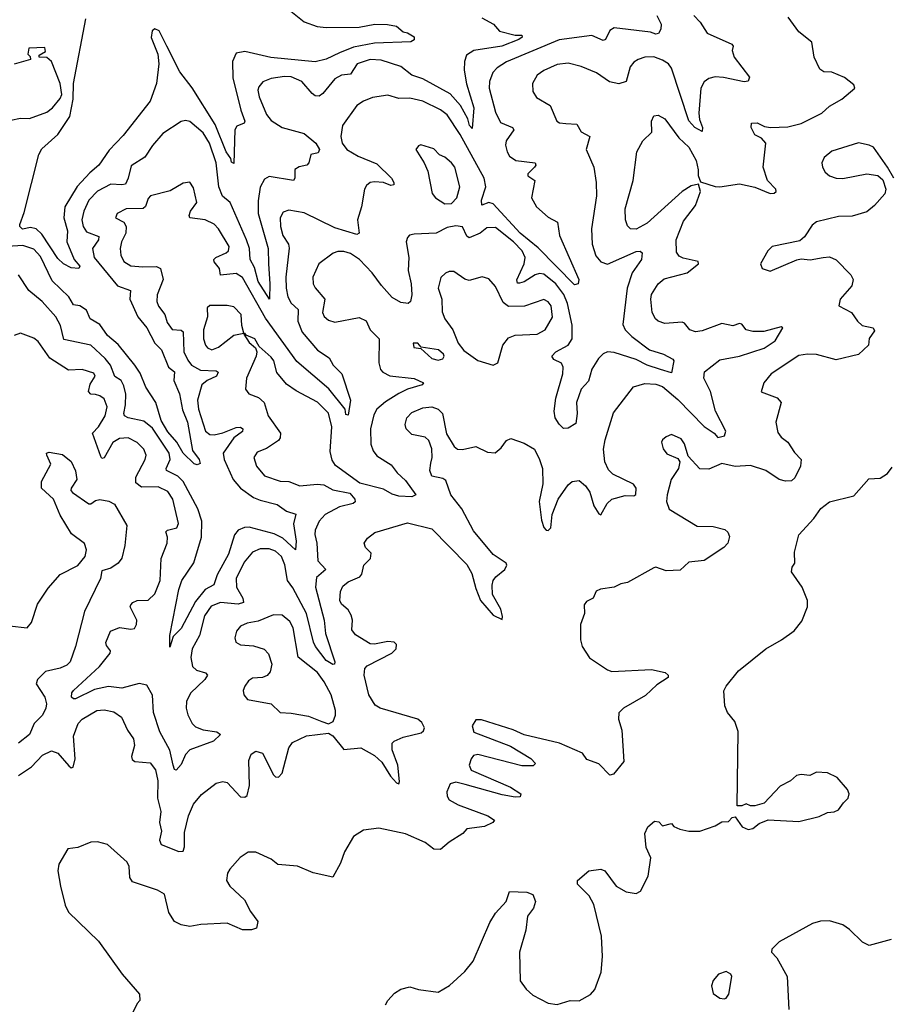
# Model space of a CAD drawing. Extents: x 1603745 to 1745082, y 385868 to 533966.
# Tile 628 of 646: x 1658031 to 1661982, y 510948 to 515426. Entities that reach past the tile are written whole.
import ezdxf

# ---------------------------------------------------------------- set-up
doc = ezdxf.new("R2010")
doc.units = 0

msp = doc.modelspace()

# ---------------------------------------------------------------- linework, layer by layer
at = {"layer": '0CON20XD'}
for points in [[(1660133.6, 515435), (1660185.5, 515405), (1660213.3, 515373.3), (1660285, 515355.9), (1660315.5, 515355.5), (1660316.2, 515346.2), (1660301.9, 515335), (1660224.4, 515305), (1660096, 515285), (1660063.8, 515265), (1660053.8, 515236.2), (1660053, 515197), (1660063.9, 515133.9), (1660096.3, 515025), (1660088.3, 514931.7), (1660076.2, 514945), (1660069.5, 514975), (1660036, 515036), (1659989.4, 515089.4), (1659865, 515156.6), (1659815, 515174), (1659765, 515212.5), (1659675, 515241.2), (1659625, 515244.7), (1659565.2, 515224.8), (1659535, 515177.5), (1659495, 515173.2), (1659465, 515156.5), (1659410.2, 515089.8), (1659392.4, 515077.6), (1659375, 515080.3), (1659360.6, 515090.6), (1659314.5, 515145), (1659265, 515165.8), (1659235, 515167.5), (1659175, 515158.4), (1659137.1, 515142.9), (1659119.1, 515120.9), (1659114.7, 515105), (1659120.5, 515075), (1659153.2, 514995), (1659175, 514967.6), (1659225, 514936.1), (1659325, 514908.1), (1659378, 514865), (1659394.4, 514835), (1659389.1, 514820.9), (1659355, 514813.3), (1659345.7, 514775), (1659336.2, 514765), (1659302.6, 514757.4), (1659282, 514745), (1659282.9, 514705), (1659276.7, 514695), (1659165, 514712.5), (1659145, 514700.8), (1659125.2, 514664.8), (1659115, 514602.5), (1659115.9, 514545), (1659161.3, 514385), (1659162.6, 514315), (1659169.3, 514225), (1659166.7, 514155), (1659116.2, 514235), (1659099.6, 514299.6), (1659079.5, 514335), (1659075.6, 514385), (1659062.4, 514425), (1658987.8, 514595), (1658953.8, 514623.8), (1658936.2, 514665), (1658924.5, 514774.5), (1658894.8, 514865), (1658865, 514911.5), (1658805, 514962.5), (1658785, 514966.7), (1658765, 514962.2), (1658682.4, 514907.6), (1658635, 514853.3), (1658600, 514800), (1658538.4, 514761.6), (1658524.8, 514705), (1658511.4, 514678.6), (1658495.8, 514674.2), (1658445, 514677.6), (1658385, 514646.7), (1658346, 514605), (1658322.9, 514555), (1658314.2, 514515), (1658319.2, 514485), (1658335, 514460.6), (1658390.5, 514440.5), (1658389.7, 514425), (1658362.6, 514385), (1658369.4, 514345), (1658475, 514216.2), (1658534.5, 514195), (1658531.6, 514155), (1658567.5, 514075), (1658608.8, 514025), (1658644.9, 513954.9), (1658675.9, 513925), (1658707.3, 513845), (1658734.6, 513824.6), (1658732.5, 513785), (1658757.9, 513725), (1658771.8, 513651.8), (1658793.7, 513595), (1658816.4, 513466.4), (1658846.9, 513425), (1658851.7, 513408.3), (1658838, 513402), (1658825, 513406.2), (1658775, 513454.6), (1658745, 513504), (1658705, 513551.1), (1658675, 513603.8), (1658650.5, 513685), (1658605, 513754.5), (1658578.2, 513818.2), (1658555.1, 513855.1), (1658478.1, 513948.1), (1658430, 513990), (1658395, 514039.6), (1658351.8, 514065), (1658334.2, 514105), (1658305, 514124.8), (1658275, 514128.8), (1658255, 514166), (1658177.9, 514237.9), (1658125, 514348.2), (1658095, 514382.9), (1658045, 514398.4), (1657975, 514394.4)], [(1660929.6, 515445), (1660948.1, 515405), (1660947, 515383), (1660936.9, 515363.1), (1660925, 515360.6), (1660900.5, 515369.5), (1660735, 515389.2), (1660715, 515376.9), (1660695, 515336.2), (1660685, 515331.4), (1660634, 515354), (1660485, 515334.8), (1660245.6, 515234.4), (1660203.4, 515206.6), (1660183.6, 515185), (1660167.9, 515145), (1660166.9, 515115), (1660194.6, 515005), (1660218.4, 514958.4), (1660271.9, 514935), (1660279.1, 514925), (1660243.6, 514875), (1660240.4, 514855), (1660248.2, 514825), (1660258.1, 514805), (1660288, 514785), (1660375.8, 514775), (1660378.9, 514765), (1660372.2, 514755), (1660342.2, 514725), (1660342.9, 514715), (1660374.4, 514694.4), (1660359.2, 514615), (1660381.2, 514575), (1660435, 514528.2), (1660477.5, 514505), (1660486.1, 514445), (1660574.3, 514245), (1660571.2, 514225), (1660555, 514220), (1660388.5, 514388.5), (1660307.6, 514455), (1660185, 514588.8), (1660165, 514594.7), (1660132.9, 514582.9), (1660131.4, 514605), (1660151.3, 514665), (1660143.6, 514705), (1660035, 514903.4), (1659975, 514992.8), (1659945, 515016.5), (1659864.8, 515054.8), (1659805, 515068.4), (1659755, 515067.1), (1659705, 515082.5), (1659635, 515071.8), (1659594.2, 515055.8), (1659564.4, 515035), (1659499.5, 514945), (1659491.5, 514895), (1659497.1, 514865), (1659518.5, 514835), (1659570.6, 514805), (1659655, 514770.9), (1659722.7, 514705), (1659733.3, 514685), (1659732, 514675), (1659718.3, 514671.7), (1659685, 514684.7), (1659645, 514688.7), (1659625.3, 514684.7), (1659608.8, 514671.2), (1659599.5, 514655), (1659585.3, 514574.7), (1659566.7, 514515), (1659574.4, 514455.6), (1659565, 514448.9), (1659465, 514478.6), (1659325, 514547.8), (1659255, 514559.6), (1659229.2, 514550.8), (1659215.5, 514525), (1659216.7, 514485), (1659227.3, 514445), (1659253.4, 514405), (1659256.9, 514386.9), (1659241.1, 514255), (1659242.5, 514205), (1659250.9, 514165), (1659265, 514136.2), (1659297.9, 514107.9), (1659295.6, 514055), (1659315.2, 514005.2), (1659385, 513922.9), (1659438.7, 513888.7), (1659456.2, 513855), (1659495.5, 513815), (1659535.5, 513695), (1659525, 513627.5), (1659515, 513630), (1659511.1, 513655), (1659437.7, 513747.7), (1659291, 513871), (1659149.1, 514069.1), (1659045, 514253.8), (1659015, 514271.8), (1658944.1, 514264.1), (1658940, 514295), (1658915.5, 514325), (1658913.8, 514335), (1658922.9, 514345), (1658969.5, 514365), (1658980.5, 514375), (1658982.9, 514395), (1658935.5, 514475), (1658915.3, 514495.3), (1658875.2, 514515.2), (1658804.5, 514525), (1658801.3, 514535), (1658807.2, 514555), (1658836.5, 514595), (1658820.9, 514660.9), (1658805, 514686.2), (1658775, 514682), (1658715, 514648.1), (1658625.4, 514624.6), (1658615, 514612), (1658603.6, 514576.4), (1658593.1, 514566.9), (1658515, 514566.1), (1658474, 514545), (1658466, 514525), (1658504.3, 514504.3), (1658514.8, 514484.8), (1658513.5, 514455), (1658494.6, 514415), (1658488.2, 514385), (1658490.8, 514355), (1658505, 514325.7), (1658536.9, 514306.9), (1658591.3, 514301.3), (1658653.8, 514303.8), (1658670.8, 514295), (1658682.9, 514245), (1658656.2, 514175), (1658654.7, 514145), (1658662.3, 514122.3), (1658691.1, 514085), (1658701.8, 514048.2), (1658725, 514016.2), (1658765, 514013.4), (1658775, 514006.5), (1658778.1, 513915), (1658795, 513877.3), (1658812.9, 513855), (1658852.7, 513832.7), (1658925, 513828.7), (1658933.4, 513823.4), (1658925.9, 513805), (1658884, 513785), (1658860, 513765), (1658839.4, 513695), (1658843.8, 513655), (1658875.4, 513555), (1658895, 513540), (1658915, 513538.2), (1658955, 513546.8), (1659015, 513571.6), (1659035, 513572.9), (1659046.2, 513565), (1659045, 513553.6), (1659005.1, 513524.9), (1658956.7, 513455), (1658960.5, 513425), (1659001.2, 513335), (1659035.3, 513295), (1659095, 513253.3), (1659125, 513240.2), (1659201.7, 513221.7), (1659245, 513191.2), (1659286.7, 513176.7), (1659276.8, 513133.2), (1659288.2, 513055), (1659285, 513014.2), (1659228.2, 513068.2), (1659187.7, 513087.7), (1659075, 513117.3), (1659053.5, 513116.5), (1659025, 513104.6), (1659007.6, 513082.4), (1658980.2, 512995), (1658928.5, 512901.5), (1658913.9, 512856.1), (1658874.9, 512835.1), (1658830.1, 512779.9), (1658765, 512657.8), (1658728.6, 512621.4), (1658713, 512573), (1658714, 512625), (1658754.3, 512834.3), (1658768.6, 512875), (1658823.5, 512956.5), (1658857.9, 513072.1), (1658858.7, 513145), (1658841.2, 513201.2), (1658775, 513325.7), (1658749.9, 513349.9), (1658698, 513375), (1658696.9, 513385), (1658715.9, 513425), (1658711.3, 513455), (1658635, 513568), (1658595, 513599.8), (1658524.8, 513614.8), (1658507.9, 513625), (1658504.2, 513635), (1658512.5, 513675), (1658513.5, 513723.5), (1658505, 513760), (1658492.2, 513785), (1658463, 513803), (1658443.1, 513855), (1658419.6, 513885), (1658355, 513945.4), (1658231.5, 513971.5), (1658217, 514035), (1658195, 514074.5), (1658133.6, 514143.6), (1658072.9, 514195), (1658025, 514265.6)], [(1658025, 511988), (1658085, 512028.8), (1658135, 512080.4), (1658175, 512100.4), (1658205, 512089.6), (1658255, 512032.9), (1658265, 512024), (1658274, 512026), (1658282.5, 512065), (1658275, 512167.5), (1658296.1, 512225), (1658315, 512245.4), (1658382, 512285), (1658415, 512287.8), (1658458.8, 512278.8), (1658494.3, 512254.3), (1658520.7, 512195), (1658548.2, 512155), (1658553.7, 512125), (1658538.9, 512075), (1658541.7, 512061.7), (1658555, 512052.8), (1658625, 512046.6), (1658649.2, 512015), (1658659.1, 511965), (1658657.1, 511885), (1658673.3, 511825), (1658667.5, 511775), (1658676.5, 511735), (1658667.1, 511695), (1658674.5, 511675), (1658755, 511643.6), (1658775, 511644), (1658781.2, 511665), (1658780.4, 511729.6), (1658798.7, 511805), (1658822.1, 511857.9), (1658857.9, 511902.1), (1658925, 511953.1), (1658955, 511961.9), (1658975, 511957.5), (1659035, 511892.2), (1659055, 511890), (1659065, 511897.5), (1659076.4, 511943.6), (1659073.5, 512056.5), (1659084.4, 512085), (1659105, 512100), (1659135, 512090), (1659185, 511991.4), (1659195, 511982.5), (1659208.3, 511981.7), (1659225, 512000), (1659254.6, 512115), (1659271.3, 512138.7), (1659335, 512169.6), (1659435, 512181.2), (1659455, 512168.8), (1659505, 512107.5), (1659583.3, 512115), (1659645, 512080.3), (1659678.6, 512048.6), (1659716.9, 511985), (1659745, 511955.8), (1659755, 511951.2), (1659758.5, 511961.5), (1659750.3, 512035), (1659725.4, 512105), (1659725.6, 512135), (1659734.7, 512145.3), (1659775, 512162.3), (1659857.1, 512182.9), (1659868.1, 512191.9), (1659872, 512205), (1659860, 512230), (1659841.2, 512245), (1659671.2, 512295), (1659647.9, 512307.9), (1659619.6, 512355), (1659597.9, 512445), (1659601.5, 512475), (1659611.9, 512488.1), (1659723.3, 512545), (1659743.3, 512565), (1659744.5, 512584.5), (1659734.5, 512594.5), (1659705, 512598), (1659645, 512585.7), (1659625, 512587.4), (1659558.8, 512628.8), (1659541.2, 512651.2), (1659544.6, 512695), (1659538.5, 512718.5), (1659525, 512741.4), (1659495, 512767.1), (1659487.1, 512785), (1659490, 512825), (1659500.8, 512849.2), (1659525, 512870), (1659578.3, 512891.7), (1659587.3, 512905), (1659596.7, 512945), (1659627.3, 512975), (1659629.7, 512999.7), (1659604.2, 513025), (1659597.5, 513045), (1659612.4, 513067.6), (1659646.6, 513093.4), (1659795, 513138.1), (1659905, 513110.4), (1660065, 512948.4), (1660087.3, 512907.3), (1660105, 512838.6), (1660127.3, 512785), (1660185, 512717.9), (1660225, 512697.5), (1660227.5, 512712.5), (1660219.6, 512745), (1660181.9, 512811.9), (1660180, 512855), (1660184.6, 512875), (1660197.3, 512892.7), (1660238, 512925), (1660246, 512945), (1660243.8, 512955), (1660185, 512993.6), (1660095, 513101.8), (1660041.8, 513201.8), (1659992.1, 513265), (1659969.6, 513329.6), (1659955, 513339.1), (1659905, 513350), (1659895.7, 513375), (1659900.9, 513409.1), (1659907.1, 513435), (1659906, 513475), (1659892.3, 513512.3), (1659875, 513528), (1659815, 513540), (1659789.2, 513565), (1659783.8, 513585), (1659792.2, 513615), (1659815, 513638.8), (1659865, 513660.9), (1659905, 513664.7), (1659935, 513654.6), (1659954.6, 513635), (1659972.5, 513542.5), (1660006.7, 513485), (1660022.3, 513472.3), (1660045, 513471.2), (1660105, 513484.2), (1660158.7, 513458.7), (1660194.3, 513455.7), (1660220.9, 513479.1), (1660245, 513512), (1660265, 513520.8), (1660325, 513500), (1660372, 513472), (1660396, 513426), (1660408.4, 513385), (1660411.1, 513315), (1660393.5, 513235), (1660405, 513150), (1660415, 513116.2), (1660425, 513104.2), (1660435, 513102.5), (1660447.5, 513115), (1660453.3, 513175), (1660480.8, 513245), (1660525, 513310.6), (1660544.2, 513325), (1660575, 513330.5), (1660605, 513306.5), (1660625, 513277.5), (1660641.8, 513215), (1660665, 513179.2), (1660675, 513174), (1660703.8, 513225), (1660725, 513244.6), (1660785, 513262.2), (1660825, 513260), (1660833.6, 513266.4), (1660834.3, 513295), (1660823.6, 513313.6), (1660729.1, 513359.1), (1660708.8, 513378.8), (1660692.5, 513415), (1660686.7, 513473.3), (1660693.5, 513515), (1660732.6, 513637.4), (1660823.1, 513756.9), (1660875, 513771.6), (1660925, 513768.9), (1660955, 513757.6), (1661025, 513699.2), (1661145, 513575.2), (1661190, 513545), (1661206.4, 513526.4), (1661236.9, 513533.1), (1661242.5, 513555), (1661195.2, 513645.2), (1661173.3, 513735), (1661143.3, 513795), (1661145.6, 513825), (1661215, 513878.9), (1661305, 513895.8), (1661417.7, 513932.3), (1661467.1, 513965), (1661502.5, 514025), (1661495, 514028.8), (1661415, 514007.2), (1661365, 514007.5), (1661335, 514015.5), (1661315, 514040.8), (1661305, 514044.4), (1661275, 514033.6), (1661225, 514044), (1661135, 514011.1), (1661105, 514006.7), (1661078.6, 514015), (1661055.6, 514045), (1661045, 514050), (1660965, 514043.8), (1660935, 514054.4), (1660923.1, 514065), (1660908.5, 514095), (1660901.8, 514155), (1660905, 514175.8), (1660935.5, 514225), (1660962.9, 514247.1), (1661067.1, 514275), (1661118.8, 514315), (1661116.9, 514326.9), (1661048.7, 514341.3), (1661031, 514351), (1661018.5, 514368.5), (1661017.1, 514425), (1661050.8, 514509.2), (1661105, 514581.2), (1661127.5, 514645), (1661118.3, 514678.3), (1661085, 514670), (1661045, 514644.5), (1660885, 514500.8), (1660835, 514473.4), (1660808.8, 514475), (1660795, 514488), (1660787.1, 514515), (1660785.4, 514565), (1660821.2, 514695), (1660838.2, 514825), (1660864.7, 514875.3), (1660906.4, 514913.6), (1660904.2, 514965), (1660915, 514988), (1660935, 514992), (1660965, 514975.7), (1661029.1, 514889.1), (1661075, 514845.4), (1661107.8, 514785), (1661116.4, 514743.6), (1661116.9, 514716.9), (1661128.3, 514688.3), (1661195, 514667.5), (1661215, 514665.4), (1661305, 514679.7), (1661375, 514663.8), (1661445, 514635.4), (1661463.4, 514636.6), (1661471.4, 514645), (1661470.6, 514655), (1661432.3, 514695), (1661412.7, 514755), (1661424.1, 514864.1), (1661405, 514887.5), (1661375, 514902.5), (1661357.5, 514935), (1661360, 514955), (1661385, 514956.2), (1661419.5, 514939.5), (1661445.7, 514935.7), (1661525, 514938.8), (1661585, 514953.1), (1661678.9, 515001.1), (1661715, 515032.5), (1661770.8, 515065), (1661830, 515115), (1661825, 515130), (1661782.7, 515162.7), (1661725, 515187.1), (1661688.3, 515188.3), (1661670.5, 515200.5), (1661644.3, 515255), (1661634.2, 515324.2), (1661575, 515370), (1661527, 515437)], [(1659264.6, 515465), (1659325, 515416.5), (1659384.2, 515395), (1659425, 515390), (1659575, 515392.5), (1659646, 515406), (1659703.6, 515403.6), (1659745, 515396.7), (1659775, 515371.2), (1659795, 515366.2), (1659825, 515347.5), (1659825.8, 515334.2), (1659810, 515325), (1659645, 515318.7), (1659549.6, 515300.4), (1659485.5, 515275.5), (1659425, 515246.5), (1659375, 515233.8), (1659173.5, 515253.5), (1659055, 515280.8), (1659015, 515273.3), (1658999.1, 515235), (1659000.8, 515160.8), (1659036.6, 515015), (1659055.6, 514965), (1659051.2, 514955), (1659018.5, 514941.5), (1659009.3, 514925), (1659005, 514771.2), (1658995, 514777.5), (1658990.6, 514795), (1658969.8, 514825), (1658919.6, 514949.6), (1658815, 515116.7), (1658758.8, 515188.8), (1658699.5, 515305), (1658665, 515375.7), (1658645, 515384.3), (1658633.8, 515375), (1658629.5, 515345), (1658658.7, 515268.7), (1658663.1, 515225), (1658652.7, 515135), (1658624.4, 515055.6), (1658501.4, 514898.6), (1658437.5, 514832.5), (1658390.8, 514765), (1658349.9, 514730.1), (1658292.4, 514667.6), (1658235.6, 514575), (1658231, 514525), (1658248.3, 514465), (1658245.5, 514415), (1658278.6, 514335), (1658304, 514305), (1658300, 514295), (1658265, 514297.5), (1658230.8, 514315), (1658205, 514340), (1658131.1, 514451.1), (1658105, 514474.1), (1658080.2, 514480.2), (1658043.3, 514473.3), (1658030.8, 514485), (1658030.8, 514495), (1658051.7, 514548.3), (1658117.5, 514812.5), (1658130.8, 514839.2), (1658205, 514903.4), (1658258.5, 514985), (1658274.6, 515065), (1658276, 515135), (1658331, 515429)], [(1661096.9, 515445), (1661125.6, 515415), (1661158.6, 515365), (1661270, 515315), (1661275.6, 515305), (1661271.1, 515285), (1661281.4, 515255), (1661350.8, 515165), (1661345, 515146.2), (1661326.4, 515143.6), (1661232.2, 515162.2), (1661195, 515165.3), (1661165, 515158.2), (1661145, 515142.5), (1661129.7, 515115), (1661120.6, 515000.6), (1661122.6, 514972.6), (1661137.3, 514935), (1661135, 514916.7), (1661101.8, 514935), (1661075, 514965.5), (1660995.8, 515205.8), (1660981.9, 515225), (1660955, 515242.5), (1660915, 515256.2), (1660875, 515255.5), (1660844, 515245), (1660825, 515233.1), (1660808, 515212), (1660789.1, 515145), (1660755.8, 515134.2), (1660713.3, 515143.3), (1660655, 515183.6), (1660585, 515212.5), (1660525, 515227.7), (1660475, 515222.1), (1660415, 515195.4), (1660385, 515172.9), (1660363.1, 515135), (1660365, 515100), (1660381.7, 515071.7), (1660444.4, 515035), (1660474.6, 514964.6), (1660486.9, 514956.9), (1660515, 514954.5)], [(1657990.9, 514969.1), (1658035, 514977.5), (1658075, 514976.7), (1658155, 515005.6), (1658180.6, 515025), (1658215, 515067.1), (1658222.1, 515085), (1658214.7, 515135.3), (1658175.6, 515235.6), (1658155, 515253.3), (1658120, 515255), (1658120, 515265), (1658148.3, 515281.7), (1658145, 515300), (1658073, 515297), (1658068.3, 515268.3), (1658078.3, 515258.3), (1658080, 515245), (1658005, 515223.8)], [(1660515, 514954.5), (1660565, 514950), (1660585, 514916.2), (1660624.2, 514894.2), (1660607.5, 514835), (1660642.5, 514755), (1660653.1, 514685), (1660654.5, 514625), (1660631.2, 514475), (1660634.7, 514404.7), (1660651.5, 514351.5), (1660675, 514324.4), (1660705, 514314.6), (1660835, 514370.9), (1660853.4, 514373.4), (1660862.9, 514365), (1660859.2, 514335), (1660817.1, 514275), (1660793.9, 514205), (1660775, 514040), (1660785.6, 514015.6), (1660814.8, 513984.8), (1660895, 513924), (1660958.8, 513905), (1661002.3, 513882.3), (1661005.6, 513875), (1660995, 513819.2), (1660945.5, 513835), (1660885, 513854.2), (1660835, 513880.5), (1660735, 513911.9), (1660705, 513915.2), (1660685, 513906.7), (1660663.4, 513885), (1660633.7, 513836.3), (1660618.3, 513781.8), (1660584.1, 513745), (1660563.3, 513685), (1660566.7, 513635), (1660560.3, 513589.7), (1660525, 513568.1), (1660505, 513567.1), (1660485, 513585.8), (1660467.3, 513615), (1660461.3, 513645), (1660470, 513705), (1660501.9, 513815), (1660503.4, 513845), (1660495, 513863.3), (1660461.2, 513881.2), (1660451.9, 513895), (1660468.9, 513915), (1660525.4, 513945), (1660543.3, 513975), (1660543.4, 514036.6), (1660523.2, 514135), (1660506, 514176), (1660469.1, 514225), (1660415, 514268.7), (1660395, 514272), (1660375, 514266.2), (1660325, 514233), (1660305, 514227.1), (1660295, 514228.1), (1660292.9, 514242.9), (1660325.8, 514315), (1660330.8, 514345), (1660317, 514375), (1660277.7, 514415), (1660195, 514480.3), (1660155, 514479.1), (1660125.2, 514454.8), (1660075, 514433.9), (1660065, 514440.9), (1660045, 514484.2), (1660015, 514488.1), (1659975, 514480.8), (1659925, 514454.5), (1659825, 514450.5), (1659804.5, 514445.5), (1659794.4, 514435.6), (1659788.6, 514415), (1659800.4, 514345), (1659797.5, 514285), (1659811.3, 514225), (1659814.5, 514175), (1659809.2, 514145), (1659797.5, 514135), (1659765, 514139.4), (1659725, 514162.2), (1659676.4, 514216.4), (1659634.7, 514275), (1659576, 514335), (1659535, 514362.9), (1659505, 514372.2), (1659477.9, 514372.1), (1659456, 514364), (1659391.5, 514315), (1659364.7, 514255), (1659366.2, 514225), (1659375, 514206.9), (1659419.3, 514155), (1659408.5, 514095), (1659416.2, 514076.2), (1659435, 514058.9), (1659465, 514050.5), (1659575, 514070.9), (1659606.2, 514056.2), (1659625.5, 514015.5), (1659666.1, 513975), (1659664.1, 513865), (1659672.3, 513835), (1659682.4, 513822.4), (1659715, 513806.7), (1659824.8, 513794.8), (1659867.5, 513775), (1659861.2, 513765), (1659795, 513745.7), (1659755, 513726.2), (1659695, 513687.5), (1659655.9, 513655), (1659641.5, 513628.5), (1659626.6, 513565), (1659628.7, 513495), (1659638.2, 513465), (1659655, 513442.8), (1659721.3, 513401.3), (1659748, 513365), (1659785, 513330), (1659832.9, 513265), (1659814.1, 513255.9), (1659755, 513259.3), (1659725, 513268.2), (1659685, 513291.1), (1659578.5, 513318.5), (1659467.7, 513397.7), (1659452.6, 513422.6), (1659442.8, 513462.8), (1659450, 513575), (1659435, 513637.1), (1659385, 513686.8), (1659287.7, 513737.7), (1659245, 513768.5), (1659200.9, 513820.9), (1659186.4, 513875), (1659175, 513891.4), (1659120, 513940), (1659100, 513975), (1659061.7, 513991.7), (1659055, 514000), (1659050, 513995), (1659075, 513957.5), (1659103.8, 513933.8), (1659108.8, 513915), (1659106, 513895), (1659062.2, 513795), (1659058, 513745), (1659073.3, 513725), (1659117, 513707), (1659143.1, 513685), (1659160.9, 513625), (1659216.9, 513545), (1659215.9, 513525), (1659207.6, 513512.4), (1659153.5, 513476.5), (1659111.2, 513458.8), (1659096.4, 513435), (1659107.5, 513395), (1659145, 513351.5), (1659215, 513327.5), (1659255.3, 513325.3), (1659305, 513305.4), (1659383.8, 513313.8), (1659415, 513310), (1659455, 513288.2), (1659532.7, 513272.7), (1659556, 513245), (1659556.7, 513233.3), (1659548, 513225), (1659485, 513210.2), (1659420.9, 513175), (1659393.2, 513145), (1659375.4, 513105), (1659372.8, 513085), (1659382.4, 513045), (1659387.6, 512965), (1659423.3, 512925), (1659380.5, 512889.5), (1659376.5, 512845), (1659415.2, 512695), (1659421.6, 512635), (1659464, 512505), (1659462.5, 512495), (1659455, 512493.5), (1659425, 512511.6), (1659375.7, 512575), (1659366.7, 512595), (1659335.9, 512725.9), (1659272.8, 512842.8), (1659249, 512875), (1659237.2, 512947.2), (1659221, 512985), (1659195, 513008.9), (1659165, 513019.8), (1659125, 513019.2), (1659090.5, 513005), (1659051.9, 512958.1), (1659015.3, 512885), (1659016.3, 512845), (1659045.3, 512795), (1659048.2, 512775), (1659025, 512768.1), (1658944.2, 512775.8), (1658901.9, 512758.1), (1658871.5, 512715), (1658848.8, 512625), (1658816, 512565), (1658809.1, 512525), (1658816.4, 512485), (1658835, 512467.5), (1658875.3, 512455.3), (1658884.4, 512445), (1658872.7, 512425), (1658807.1, 512362.9), (1658790, 512325), (1658788, 512295), (1658795.3, 512265), (1658814.8, 512224.8), (1658830.1, 512210.1), (1658865, 512196.9), (1658927.3, 512187.3), (1658943.8, 512175), (1658912, 512145), (1658804.5, 512105), (1658785.7, 512084.3), (1658765, 512038.6), (1658742.5, 512012.5), (1658735, 512016.2), (1658728.8, 512035), (1658713.4, 512103.4), (1658667.7, 512187.7), (1658639.6, 512275), (1658634.3, 512354.3), (1658609.8, 512399.8), (1658575, 512406.6), (1658495, 512385.7), (1658435, 512393), (1658370.5, 512379.5), (1658285, 512337.7), (1658275, 512337.1), (1658267.1, 512345), (1658268.5, 512365), (1658275.6, 512375), (1658393.9, 512485), (1658442.5, 512545), (1658444.2, 512555), (1658425, 512580), (1658423.3, 512593.3), (1658444.2, 512645.8), (1658485, 512661.5), (1658535.8, 512654.2), (1658552.5, 512657.5), (1658562.5, 512675), (1658562.9, 512695), (1658534, 512755), (1658536, 512765), (1658545, 512775.8), (1658565, 512784.4), (1658615, 512785.6), (1658645.5, 512815), (1658669.6, 512875), (1658674.5, 512975), (1658701.8, 513045), (1658702.7, 513072.7), (1658695, 513097.5), (1658702.5, 513105), (1658745, 513114.4), (1658753.1, 513135), (1658727.2, 513245), (1658705, 513279.6), (1658661.4, 513301.4), (1658585, 513299.5), (1658559.1, 513319.1), (1658558.6, 513345), (1658602.1, 513425), (1658606.2, 513445), (1658595, 513473.1), (1658565, 513503.3), (1658523.9, 513523.9), (1658485, 513521.2), (1658455, 513502.5), (1658415, 513432.9), (1658405, 513430.8), (1658399.2, 513439.2), (1658362.4, 513545), (1658388.8, 513575), (1658419, 513625), (1658428.5, 513665), (1658415, 513701.6), (1658395.6, 513715.6), (1658375, 513720.8), (1658355, 513722.5), (1658344.2, 513735), (1658351.3, 513768.7), (1658374.7, 513805), (1658368.6, 513818.6), (1658315, 513835.6), (1658252.1, 513832.1), (1658167.2, 513887.2), (1658115, 513962.5), (1658095, 513977.5), (1658035, 514000), (1658005, 513989.2)], [(1662006.9, 514705), (1661978, 514755), (1661915, 514846), (1661895, 514855.8), (1661845.6, 514865.6), (1661725, 514828.6), (1661690.9, 514799.1), (1661680, 514775), (1661682.5, 514755), (1661695, 514732.5), (1661715, 514715.6), (1661744.5, 514704.5), (1661775, 514703.3), (1661884.1, 514724.1), (1661935, 514717.5), (1661957.3, 514697.3), (1661971.2, 514655), (1661965.7, 514634.3), (1661919.7, 514580.3), (1661885, 514552), (1661817.4, 514532.6), (1661755, 514530.4), (1661655, 514506.7), (1661635, 514492), (1661600.9, 514439.1), (1661579.3, 514420.7), (1661454.3, 514395), (1661434.2, 514375), (1661400, 514315), (1661407.5, 514295), (1661445, 514282.5), (1661566.4, 514333.6), (1661585, 514338.1), (1661626.4, 514333.6), (1661685, 514344.5), (1661715, 514346.9), (1661745, 514334.4), (1661810.8, 514265), (1661821.4, 514245), (1661816, 514215), (1661762.5, 514155), (1661756.7, 514125), (1661813.9, 514093.9), (1661841.2, 514055), (1661863.3, 514035), (1661912.5, 514025), (1661919.5, 514010.5), (1661894.4, 513975.6), (1661892, 513945), (1661846.4, 513903.6), (1661745, 513879.4), (1661655, 513902.5), (1661615, 513905.5), (1661575, 513898.2), (1661448.6, 513815), (1661415.7, 513775), (1661404.2, 513734.2), (1661476.1, 513706.1), (1661494.4, 513685), (1661470, 513595), (1661478.9, 513548.9), (1661495, 513526.7), (1661524.7, 513504.7), (1661555, 513458), (1661585.7, 513425), (1661582.9, 513395), (1661557.1, 513342.9), (1661541.1, 513328.9), (1661515, 513326.5), (1661485.4, 513335.4), (1661425, 513375.5), (1661355, 513397.9), (1661285, 513394.6), (1661225, 513407.9), (1661165, 513381.1), (1661125, 513384), (1661070.8, 513440.8), (1661055, 513497.5), (1661039.7, 513519.7), (1660995, 513540), (1660971.2, 513528.8), (1660954.1, 513515.9), (1660950, 513505), (1660958, 513475), (1660975, 513452), (1661025, 513430), (1661033.8, 513415), (1661026.9, 513385), (1660993.8, 513335), (1660975.4, 513265), (1660973.6, 513235), (1660985, 513199.2), (1661112.2, 513122.2), (1661185, 513121.8), (1661238, 513108), (1661252, 513095), (1661259.2, 513075), (1661251.4, 513045), (1661234.2, 513025), (1661145, 512966.2), (1661075, 512958.8), (1661035, 512922.2), (1660971.2, 512918.8), (1660925, 512936), (1660915, 512933.8), (1660795, 512866.5), (1660765, 512860.6), (1660735, 512845.6), (1660673.5, 512836.5), (1660653.3, 512826.7), (1660638.8, 512795), (1660609.4, 512780.6), (1660599.2, 512765), (1660599.4, 512725), (1660581.9, 512675), (1660582.5, 512605), (1660590, 512575), (1660623.1, 512523.1), (1660705, 512468.6), (1660725, 512461.4), (1660905, 512470), (1660966.4, 512456.4), (1660980, 512445), (1660980, 512435), (1660929.5, 512400.5), (1660876.8, 512353.2), (1660778, 512295), (1660756.6, 512273.4), (1660754.4, 512245), (1660770, 512195), (1660778.3, 512051.7), (1660732.5, 511995), (1660715, 511990), (1660665, 512041.2), (1660610.7, 512060.7), (1660590.7, 512090.7), (1660485.8, 512135.8), (1660325, 512173.8), (1660275, 512197.1), (1660131.7, 512241.7), (1660105, 512241.9), (1660089.2, 512215), (1660097.1, 512185), (1660262.7, 512122.7), (1660356.3, 512066.3), (1660376.7, 512043.3), (1660367.1, 512032.9), (1660315, 512032.1), (1660115, 512084.7), (1660095, 512078.9), (1660084.7, 512065), (1660075.9, 512035), (1660085, 512012.5), (1660263.8, 511935), (1660310, 511905), (1660308, 511892), (1660285, 511890), (1660225, 511900.8), (1660057.4, 511947.4), (1660015, 511959), (1659989, 511951), (1659973.3, 511915), (1659974.8, 511895), (1659985, 511877.7), (1660025, 511854.7), (1660160, 511805), (1660190, 511785), (1660183.3, 511775), (1660145, 511757.1), (1660064.4, 511745.6), (1660046.7, 511725), (1659984.2, 511685.8), (1659945, 511652), (1659915, 511654.3), (1659874.7, 511684.7), (1659785, 511723.3), (1659665, 511748.6), (1659595, 511740.8), (1659548.8, 511711.2), (1659508.7, 511641.3), (1659490.7, 511589.3), (1659455, 511526.2), (1659365, 511545.7), (1659295, 511575.6), (1659205, 511584.4), (1659175, 511608.1), (1659105, 511639.4), (1659069.5, 511640.5), (1659034.4, 511615.6), (1658986.8, 511563.2), (1658976, 511545), (1658971.7, 511511.7), (1658986.7, 511485), (1659053, 511423), (1659080.3, 511370.3), (1659113.3, 511325), (1659107.5, 511295), (1659085, 511286.7), (1659045, 511286.2), (1658975, 511316.9), (1658855, 511311.5), (1658805, 511301.9), (1658765, 511310), (1658735, 511324.2), (1658709.2, 511365), (1658689.3, 511449.3), (1658657.3, 511467.3), (1658544.6, 511504.6), (1658531.8, 511525), (1658528.2, 511575), (1658520, 511595), (1658430, 511675), (1658385, 511686.9), (1658354.4, 511685.6), (1658295, 511661.2), (1658250, 511655), (1658209.2, 511585), (1658204.2, 511555), (1658216.7, 511485), (1658238.3, 511398.3), (1658252.5, 511367.5), (1658388.8, 511235), (1658497.5, 511085), (1658576.2, 510995), (1658576.7, 510965), (1658565, 510952.5), (1658518, 510855)], [(1659965, 514588), (1659995, 514589.2), (1660020, 514615), (1660032.5, 514665), (1660009.5, 514755), (1659995, 514775.6), (1659965, 514800), (1659940.8, 514810.8), (1659915, 514838), (1659856.1, 514856.1), (1659845, 514852.5), (1659832.5, 514835), (1659871.2, 514775), (1659887.3, 514737.3), (1659906.9, 514635), (1659922.5, 514615), (1659965, 514588)], [(1660185, 513854), (1660206.2, 513865), (1660228.9, 513945), (1660255, 513978.9), (1660285, 513991.5), (1660385, 513996.2), (1660420.6, 514015), (1660455, 514073.3), (1660448, 514125), (1660435, 514142.2), (1660415, 514153.1), (1660327.2, 514122.8), (1660255, 514121.1), (1660230, 514140), (1660195, 514213.1), (1660165, 514247.5), (1660135, 514256.5), (1660075, 514240.4), (1660055, 514245.4), (1660005, 514280.6), (1659985, 514281.1), (1659967.1, 514272.9), (1659946.9, 514253.1), (1659934.6, 514205), (1659950.9, 514155), (1659952.5, 514097.5), (1659965.2, 514065.2), (1660000.8, 514015), (1660025.4, 513955), (1660051.5, 513921.5), (1660115, 513875.6), (1660185, 513854)], [(1658905, 513924.6), (1658935, 513936.5), (1659005, 513990.6), (1659050, 514000), (1659040.8, 514035), (1659038.9, 514085), (1659005, 514119.5), (1658975, 514125.5), (1658895, 514125.7), (1658884, 514116), (1658885.4, 514075), (1658866.5, 514015), (1658867.3, 513975), (1658875.5, 513945), (1658885, 513933.5), (1658905, 513924.6)], [(1659935, 513877.5), (1659955, 513884), (1659962, 513895), (1659958.8, 513905), (1659935.8, 513925), (1659857, 513937), (1659842.5, 513955), (1659821.2, 513955), (1659823.3, 513935), (1659855, 513930), (1659905, 513884.4), (1659935, 513877.5)], [(1657985, 512668.8), (1658065, 512660), (1658084, 512685), (1658112.4, 512767.6), (1658160.1, 512839.9), (1658215, 512902.2), (1658295, 512944.3), (1658329.2, 512985), (1658334.3, 513015), (1658325, 513043.3), (1658267, 513087), (1658215, 513173.3), (1658184.3, 513245), (1658130, 513295), (1658130, 513325), (1658172.5, 513405), (1658153.8, 513445), (1658153.3, 513455), (1658165, 513458.8), (1658225, 513449.2), (1658265, 513416.7), (1658285, 513373.8), (1658291.3, 513335), (1658264.5, 513295), (1658263.3, 513285), (1658270.8, 513275), (1658345, 513223.8), (1658355, 513224), (1658375, 513240), (1658395, 513243.5), (1658435.9, 513235.9), (1658462.6, 513222.6), (1658518.6, 513125), (1658508.6, 513035), (1658495, 512977.5), (1658478, 512955), (1658445, 512931.2), (1658405, 512920), (1658397.8, 512885), (1658325.3, 512735), (1658285.4, 512575.4), (1658260.5, 512505), (1658245, 512490), (1658215, 512476.2), (1658147.9, 512462.1), (1658111.5, 512425), (1658106.2, 512405), (1658145, 512344.2), (1658152.1, 512315), (1658149.2, 512295), (1658135, 512263.1), (1658096.1, 512225), (1658075.6, 512174.4), (1658025.8, 512135)], [(1659694.6, 510945.4), (1659705, 510966), (1659735, 510999.2), (1659765, 511017.5), (1659805, 511028), (1659845, 511016.2), (1659935, 511003.3), (1659986.1, 511033.9), (1660055, 511096.7), (1660093.8, 511145), (1660169.2, 511320.8), (1660195, 511363.3), (1660243.8, 511415), (1660258.8, 511461.2), (1660338.3, 511458.3), (1660365, 511447.5), (1660377.5, 511415), (1660368, 511385), (1660341.2, 511348.8), (1660332.5, 511285), (1660304.4, 511185), (1660307.5, 511055), (1660335, 511016.7), (1660365, 510990), (1660435, 510953.8), (1660475, 510948), (1660535, 510965.8), (1660575, 510964), (1660626.8, 510993.2), (1660647.1, 511015), (1660676, 511094), (1660682.5, 511165), (1660677.6, 511257.6), (1660642.1, 511402.1), (1660621.7, 511441.7), (1660567.5, 511495), (1660568.3, 511511.7), (1660620, 511555), (1660675, 511562.5), (1660692.5, 511555), (1660743.3, 511485), (1660789.3, 511459.3), (1660835, 511452.5), (1660855, 511462.5), (1660889.5, 511530.5), (1660901.2, 511615), (1660880.7, 511660.7), (1660873.8, 511725), (1660887.5, 511755), (1660918.3, 511781.7), (1660938.3, 511778.3), (1660955, 511760), (1660995, 511770), (1661007, 511757), (1661033.9, 511743.9), (1661075, 511736), (1661125, 511736.2), (1661195, 511760), (1661225, 511777.5), (1661255, 511780), (1661271.7, 511798.3), (1661285, 511800), (1661317.5, 511755), (1661345, 511743.3), (1661365, 511747.5), (1661395, 511770), (1661435, 511787.5), (1661575, 511778.8), (1661667.3, 511802.7), (1661705, 511820), (1661735, 511823.3), (1661755, 511832.5), (1661777.5, 511865), (1661800, 511885), (1661803.3, 511905), (1661796.7, 511925), (1661749.3, 511979.3), (1661705, 512001.2), (1661655, 512003.8), (1661625, 511988.8), (1661585, 511993.8), (1661565, 511988.8), (1661537.5, 511965), (1661490.5, 511939.5), (1661417, 511863), (1661375, 511850), (1661355, 511850), (1661335, 511860), (1661315, 511850), (1661295, 511850), (1661299.5, 512189.5), (1661284.2, 512234.2), (1661251.2, 512275), (1661238, 512305), (1661234.1, 512374.1), (1661243.8, 512395), (1661300, 512465), (1661425, 512564), (1661496.7, 512605), (1661553.2, 512646.8), (1661589.3, 512690.7), (1661614.2, 512755), (1661614.2, 512785), (1661590.6, 512845), (1661542.2, 512915), (1661544.2, 512935.8), (1661557.5, 512955), (1661555.7, 513005), (1661575, 513083.3), (1661643, 513157), (1661675, 513203.3), (1661715, 513233.3), (1661825, 513260), (1661892.7, 513337.3), (1661945, 513341.2), (1661978.3, 513361.7), (1661999.7, 513390.3)], [(1659435, 512223.3), (1659456.7, 512235), (1659467.1, 512262.9), (1659466.8, 512285), (1659446.9, 512355), (1659416, 512415), (1659385, 512457.7), (1659297, 512527), (1659275, 512660), (1659259.5, 512689.5), (1659225, 512717.1), (1659185, 512719.4), (1659115, 512690.5), (1659065, 512681.8), (1659035, 512667.8), (1659016.9, 512645), (1659009.4, 512615), (1659014.6, 512594.6), (1659035, 512583.5), (1659095, 512578.9), (1659142.9, 512562.9), (1659162, 512542), (1659178.2, 512495), (1659169.8, 512460.2), (1659156.7, 512443.3), (1659135, 512434.5), (1659089.1, 512430.9), (1659071.2, 512418.8), (1659054.2, 512395), (1659048, 512375), (1659050, 512355), (1659066.7, 512335), (1659175, 512314.6), (1659215, 512274.6), (1659265, 512272.7), (1659345, 512259.1), (1659405, 512234), (1659435, 512223.3)], [(1661995, 511242.5), (1661895, 511216), (1661865, 511231.2), (1661805, 511288.8), (1661775, 511309.2), (1661715, 511328), (1661674.1, 511325.9), (1661637.5, 511315), (1661485, 511232.5), (1661451.7, 511198.3), (1661450, 511185), (1661475, 511160), (1661521.2, 511075), (1661529.2, 510925)], [(1661235, 510973.3), (1661245, 510976.7), (1661256.2, 510995), (1661270, 511075), (1661265.9, 511085.9), (1661245, 511096.7), (1661210, 511085), (1661185, 511056.7), (1661177.7, 511032.3), (1661185, 510996.7), (1661215, 510976.7), (1661235, 510973.3)]]:
    msp.add_lwpolyline(points, dxfattribs=at)

doc.saveas('drawing.dxf')
